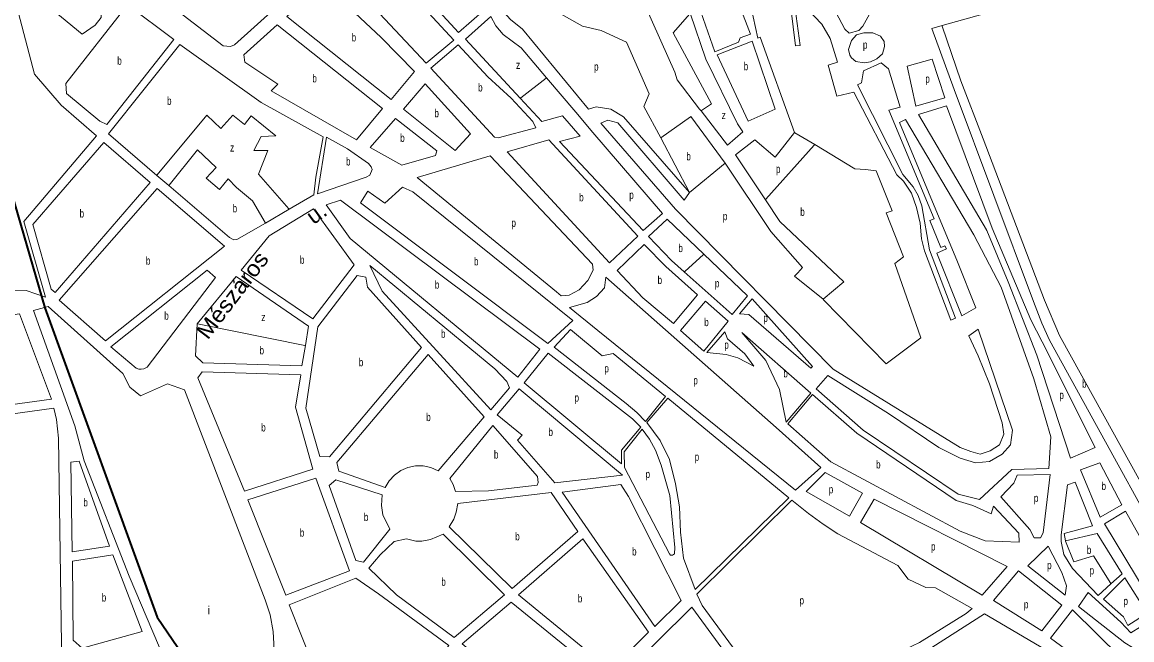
# Model space of a CAD drawing. Extents: x 639657 to 671642, y 222838 to 252123.
# Drawn here: x 648393 to 649779, y 238625 to 239396 of the extents above; entities that cross this region are included whole.
import ezdxf
from ezdxf.enums import TextEntityAlignment as Align

# ---------------------------------------------------------------- set-up
doc = ezdxf.new("R2010")
doc.units = 0
doc.header["$LTSCALE"] = 4
for name, color, linetype, lineweight in [('1', 7, 'Continuous', 13), ('21', 7, 'Continuous', 13), ('5', 7, 'Continuous', 13), ('57', 7, 'Continuous', 35)]:
    doc.layers.add(name, color=color, linetype=linetype, lineweight=lineweight)
doc.layers.add('22', color=7, linetype='Continuous')
doc.layers.add('7', color=7, linetype='Continuous')

msp = doc.modelspace()

# ---------------------------------------------------------------- linework, layer by layer
at = {"layer": '1'}
for p, q in [((649429.113, 239373.158), (649435.609, 239379.966)), ((649247.07, 239349.97), (649286.786, 239269.1)), ((649042.52, 239271.94), (649015.424, 239301.072)), ((649274.515, 239242.332), (649241.215, 239285.168)), ((649068.114, 239278.997), (649042.52, 239271.94)), ((649068.114, 239278.997), (649090.191, 239253.754)), ((649084.81, 239283.6), (649106.1, 239258.04)), ((649228.48, 239278.15), (649271.29, 239219.94)), ((648422.43, 239052.76), (648395.05, 239147.31)), ((649744.147, 238675.892), (649770.734, 238702.492))]:
    msp.add_line(p, q, dxfattribs=at)
for points in [[(648265.27, 240044.7), (648251.7, 239950.62), (648251.71, 239943.53), (648260.57, 239898.61), (648265.98, 239863.8), (648269.91, 239810.28), (648275.97, 239770.52), (648287.61, 239731.42), (648309.34, 239696.19), (648367.41, 239621.44), (648389.34, 239595.45), (648551.43, 239437.84), (648644.28, 239366.35), (648653.51, 239365.5), (648658.24, 239367.66), (648764.83, 239463.62), (648649.59, 239589.68), (648444.69, 239808.73), (648380.15, 239913.99), (648292.77, 240049.37)], [(648932.42, 239373.51), (648821.91, 239492.91), (648788.02, 239462.14), (648897.67, 239344.67)], [(649454.42, 239418.54), (649436.06, 239499.35), (649368.87, 239485.74), (649420.96, 239387.33), (649426.12, 239382.4), (649438.57, 239385.63), (649443.29, 239391.01), (649451.64, 239406.07)], [(648938.44, 239383.19), (648846.4, 239483.49), (648929.55, 239448.53), (648970.83, 239411.17)], [(648478.24, 239421.01), (648485.95, 239431.33), (648449.41, 239464.18), (648444.69, 239458.16), (648431.37, 239468.68), (648420.65, 239455.77), (648428.6, 239448.26), (648423.46, 239441.8), (648409.92, 239452.97), (648397.91, 239439.42), (648467.98, 239381.02), (648484.28, 239392.21), (648492, 239401.89), (648491.56, 239409.84)], [(649260.25, 239455.1), (649229.254, 239442.617), (649258.44, 239358.79), (649288.27, 239370.86), (649289.98, 239376.45), (649303.08, 239380.77), (649267.31, 239474.03), (649255.72, 239469.5)], [(648853.93, 239299.28), (648883.3, 239334.56), (648841.81, 239376.86), (648769.79, 239444.5), (648723.68, 239403.19)], [(648498.82, 239268.2), (648582.65, 239374.25), (648524.62, 239417.4), (648447.66, 239319.31), (648448.53, 239306.85), (648490.01, 239272.49)], [(648810.62, 239249.15), (648843.42, 239288.09), (648711.88, 239392.43), (648670.27, 239355.2), (648671.15, 239345.96), (648712.62, 239318.49), (648704.26, 239310.31)], [(648974.99, 239327.55), (648938.01, 239367.49), (648903.69, 239338.66), (648983.03, 239252.54), (648987.76, 239251.47), (649034.98, 239264.2), (649031.32, 239271.93), (649004.23, 239301.14)], [(649300.054, 239272.419), (649261.45, 239355.14), (649305.02, 239372.38), (649334.055, 239287.353)], [(649509.56, 239290.91), (649498.97, 239340.98), (649529.88, 239349.83), (649545.84, 239301.47)], [(648953.39, 239256.6), (648896.63, 239318.88), (648869.4, 239287.26), (648933.88, 239235.73)], [(648911.12, 239235.28), (648859.75, 239275.64), (648828.02, 239239.71), (648867.56, 239217.4), (648909.41, 239229.69)], [(648553.24, 239195.82), (648494.99, 239245.85), (648406.65, 239143.24), (648429.51, 239062.87), (648434.45, 239058.36)], [(648761.918, 239181.77), (648822.7, 239202.52), (648827.63, 239204.89), (648830.42, 239211.99), (648829.12, 239215.21), (648825.9, 239219.72), (648799.46, 239237.97), (648773.429, 239252.363)], [(649126.71, 239095.54), (648998.98, 239234.28), (649050.92, 239249.17), (649162.32, 239128.9)], [(648977.654, 239228.967), (648886.665, 239201.904), (649060.815, 239059.2), (649066.62, 239054.222), (649076.571, 239055.052), (649089.01, 239061.689), (649099.791, 239073.305), (649106.425, 239086.579), (649105.596, 239094.046)], [(648646.09, 239116.17), (648561.83, 239188.52), (648439.19, 239048.91), (648497.22, 238998.02)], [(648881.12, 239184.09), (648868.45, 239190.1), (648846.36, 239170.09), (648825.08, 239184.9), (648815.65, 239170.49), (649049.93, 238994.66), (649081.22, 239023.72)], [(649040.04, 238987.79), (648790.74, 239173.69), (648772.93, 239168.09), (648802.82, 239125.99), (649012.17, 238952.94)], [(648808.02, 239093.11), (648757.26, 239163.13), (648701.69, 239129.12), (648666.53, 239086.31), (648756.14, 239025.56)], [(649136.39, 239086.09), (649170.28, 239118.59), (649197.37, 239090.89), (649236.71, 239055.67), (649206.7, 239019.74), (649168.64, 239051.95)], [(648983.82, 238963.23), (648827.34, 239092.05), (648842.84, 239060.04), (648978.73, 238912.07), (649002.1, 238939.61), (648998.65, 238947.34)], [(648634.55, 239077.04), (648624.23, 239086.27), (648504.1, 238990.51), (648535.7, 238964.1), (648538.92, 238962.81), (648541.71, 238962.81), (648545.15, 238963.25), (648549.23, 238965.19)], [(648822.42, 239077.64), (648811.68, 239079.57), (648762.59, 239015.47), (648747.47, 238914.22), (648764.94, 238853.84), (648777.18, 238853.42), (648891.88, 238990.01), (648824.59, 239065.18)], [(649076.802, 239039.878), (649098.962, 239045.925), (649110.572, 239053.392), (649120.523, 239064.178), (649122.182, 239077.453), (649335.308, 238889.947), (649390.87, 238840.167), (649359.357, 238811.958), (649112.231, 239011.079)], [(649289.14, 239031.86), (649305.01, 239050.58), (649380.49, 238966.18), (649378.35, 238964.24), (649301.17, 239031.02)], [(648658.54, 238423.61), (648707.94, 238272.97), (648769.12, 238285.73), (648730.97, 238384.14), (648717.37, 238434.21), (648706.77, 238635.41), (648703.09, 238656.26), (648696.62, 238674.74), (648595.96, 238937.1), (648574.69, 238944.38), (648540.78, 238929.51), (648527.45, 238940.25), (648519.05, 238957.43), (648425.52, 239040.95), (648407.49, 239036.2), (648458.8, 238892.23), (648470.46, 238848.6), (648526.72, 238704.42), (648585.97, 238565.62), (648638.06, 238481.41), (648645.4, 238454.98)], [(649275.19, 239022.61), (649246.82, 239047.73), (649215.51, 239010.94), (649244.75, 238985.39)], [(648224.3, 239006.85), (648231.98, 238898.52), (648429.97, 238925.42), (648389.87, 239031.98)], [(649171.78, 238897.42), (649196.86, 238928.61), (649131.3, 238982.29), (649117.57, 238979.48), (649078.02, 239012.54), (649057.65, 238990.17), (649147.7, 238919.76), (649161.03, 238908.59)], [(649274.36, 239000.89), (649271.028, 239009.413), (649248.638, 238983.694), (649272.46, 238981.33), (649287.28, 238977.05), (649307.26, 238966.53), (649296.08, 238981.78)], [(649378.53, 238932.84), (649347.73, 238896.49), (649339.3, 238937.33), (649322.07, 238973.43), (649292.39, 239008.65)], [(648970.15, 238903.25), (648900.479, 238981.027), (648786.42, 238846.33), (648788.8, 238835.37), (648846.8, 238815.006), (648851.66, 238823.294), (648858.215, 238830.49), (648866.123, 238836.165), (648875.037, 238840.073), (648884.57, 238842.042), (648894.303, 238841.986), (648903.813, 238839.908), (648912.674, 238835.901)], [(649141.84, 238861.63), (649166.2, 238890.33), (649155.67, 238900.63), (649050.14, 238982.64), (649020.13, 238945.64), (649141.78, 238844.52)], [(648741.19, 238955.91), (648617.931, 238959.647), (648612.8, 238952.14), (648670.95, 238810.54), (648756.37, 238837.92), (648734.8, 238915.5)], [(649143.09, 238830.55), (649014.12, 238938.11), (648986.68, 238905.63), (649017.84, 238880.51), (649011.84, 238874.06), (649058.71, 238820.8)], [(649199.65, 238926.68), (649173.71, 238896.14), (649190.06, 238873.8), (649201.68, 238849.95), (649209.45, 238819.87), (649214.21, 238791.07), (649215.53, 238759.48), (649219.44, 238727.02), (649233.87, 238687.7), (649350.97, 238802.38)], [(649380.55, 238931.09), (649349.5, 238894.51), (649403.41, 238847.32), (649565.01, 238760.64), (649596.16, 238748.64), (649638.9, 238746.74), (649638.24, 238757.92), (649606.84, 238791.64), (649603.63, 238782.39), (649580.86, 238792.69), (649560.02, 238798.69), (649436, 238883.04)], [(648432.78, 238914.24), (648233.93, 238886.49), (648290.72, 238464.84), (648299.55, 238455.6), (648340.37, 238449.41), (648442.55, 238590.86), (648438.42, 238876.63), (648436.02, 238899.84)], [(649037.02, 238828.95), (648981.11, 238892.52), (648927.51, 238826.48), (648931.6, 238818.74), (648934.41, 238809.93), (648975.63, 238810.83), (649036.39, 238817.98), (649037.89, 238821.21)], [(649167.71, 238887.75), (649145.41, 238859.78), (649145.44, 238840.23), (649201.82, 238732.16), (649203.11, 238730.66), (649205.48, 238730.66), (649208.27, 238732.17), (649208.69, 238740.12), (649202.16, 238805.03), (649191.38, 238843.06), (649184.27, 238861.54), (649176.96, 238875.51)], [(648464.15, 238848.1), (648502.42, 238742), (648455.4, 238734.96), (648453.93, 238846.55)], [(649767.1, 238793.53), (649739.55, 238845.95), (649715.51, 238837.11), (649739.85, 238778.03)], [(648760.03, 238826.96), (648675.04, 238799.8), (648722.64, 238680.55), (648802.26, 238710.94)], [(649372.53, 238810.1), (649396.13, 238833.77), (649442.97, 238808.24), (649426.9, 238779.42)], [(649632.14, 238820.47), (649636, 238830.36), (649677.23, 238831.26), (649668.52, 238758.38), (649665.3, 238752.36), (649657.36, 238752.35), (649652.19, 238762.88), (649615.63, 238803.26)], [(648842.94, 238805.98), (648784.94, 238824.62), (648776.79, 238817.74), (648810.19, 238723.84), (648819.43, 238721.91), (648852.44, 238763), (648843.62, 238781.05), (648842.1, 238792.65)], [(649067.96, 238809.2), (649183.69, 238641.66), (649216.28, 238674.14), (649150.63, 238803.69), (649140.95, 238818.94)], [(649054, 238808.97), (648937.22, 238795.11), (648935.3, 238784.36), (648932.52, 238775.54), (648926.52, 238765.86), (649005.2, 238689.2), (649087.13, 238760)], [(649375.68, 238782.84), (649354.62, 238799.15), (649236.08, 238682.09), (649242.49, 238667.72), (649333.25, 238544.21), (649380.02, 238572.63), (649436.68, 238595.9), (649459.86, 238603.23), (649487.98, 238609.27), (649514.38, 238621.55), (649572.52, 238657.72), (649579.81, 238664.17), (649534.26, 238689.71), (649522.23, 238690.12), (649500.11, 238700.85), (649486.99, 238717.6), (649412.22, 238757.3), (649393.74, 238769.53)], [(649457.599, 238800.544), (649623.9, 238716.546), (649592.388, 238680.87), (649440.628, 238771.304)], [(649822.4, 238695.14), (649771.62, 238785.58), (649745.23, 238769.86), (649798.8, 238681.57)], [(648840.24, 238730.96), (648826.09, 238714.61), (648860.92, 238681.12), (648932.91, 238627.88), (648995.76, 238681.24), (648919.23, 238757.04), (648903.34, 238750.37), (648892.4, 238748.21), (648884.88, 238747.98), (648873.28, 238751.2), (648858.04, 238747.53)], [(649175.75, 238634.56), (649093.58, 238750.98), (649013.37, 238681.26), (649121.69, 238592.38), (649134.15, 238593.25)], [(648506.42, 238730.87), (648543.23, 238635.27), (648468.07, 238614.76), (648456.88, 238624.42), (648455.85, 238723.35)], [(649674.954, 238741.859), (649649.608, 238717.376), (649696.048, 238680.87), (649697.707, 238692.485), (649691.902, 238709.079)], [(648775.62, 238546.28), (648825.95, 238493.88), (648926.27, 238617.82), (648838.13, 238682.42), (648810.19, 238701.95), (648726.7, 238668.75)], [(649637.677, 238711.113), (649606.485, 238674.233), (649667.023, 238636.068), (649691.902, 238668.425)], [(649954.94, 238476.88), (649871.857, 238609.518), (649843.661, 238598.732), (649822.929, 238598.732), (649802.197, 238648.513), (649778.147, 238633.579), (649765.708, 238646.853), (649725.073, 238684.189), (649712.634, 238666.766), (649770.684, 238621.134), (649789.757, 238609.518), (649807.172, 238597.903), (649816.295, 238568.034), (649817.124, 238533.188), (649827.905, 238516.595), (649868.539, 238485.067), (649895.077, 238476.77), (649923.272, 238473.452)], [(649129.02, 238570.46), (649004.14, 238672.01), (648943.01, 238619.93), (649109.16, 238482.32), (649135.2, 238436.34), (649142.71, 238435.92), (649152.37, 238440.87)], [(649321.66, 238539.91), (649229.6, 238665.77), (649141.25, 238577.99), (649163.96, 238447.55), (649172.34, 238442.4), (649318.88, 238528.51)], [(649705.302, 238662.438), (649677.804, 238626.941), (649807.172, 238532.359), (649803.026, 238545.633), (649797.221, 238575.502), (649798.88, 238590.436), (649787.27, 238593.754), (649765.708, 238602.881)]]:
    msp.add_lwpolyline(points, close=True, dxfattribs=at)
for points in [[(648395.05, 239147.31), (648486.17, 239254.22), (648441.68, 239292.22), (648408.35, 239330.88), (648379.22, 239442.422), (648351.776, 239547.513)], [(649227.04, 239183.47), (649144.3, 239277.71), (649128.54, 239287.33), (649110.2, 239290.15), (649100.65, 239287.55), (649018.1, 239387.36), (649003.169, 239399.36), (648987.413, 239416.783), (648953.412, 239449.97), (648936.81, 239479.28), (649093.26, 239391.09), (649116.46, 239385.74)], [(649208.44, 239333.38), (649171.82, 239415.46), (649182.76, 239426.22), (649179.1, 239430.73), (649190.69, 239441.92), (649194.56, 239437.41), (649205.07, 239446.23), (649220.34, 239429.05), (649227.788, 239407.016), (649247.07, 239349.97)], [(649350.67, 239438), (649359.14, 239366.42), (649365.15, 239366.86), (649356.27, 239431.34), (649392.18, 239393.33), (649402.72, 239375.71), (649411.78, 239346.05), (649399.97, 239342.39), (649410.76, 239303.7), (649432.23, 239308.45), (649486.05, 239205.33), (649494, 239197.38)], [(649358.104, 239258.315), (649315.11, 239377.12), (649312.32, 239376.05), (649303.46, 239416.02)], [(649542.368, 239391.596), (649618.91, 239412.83), (649628.15, 239408.11), (649633.72, 239418)], [(649015.424, 239301.072), (648946.83, 239374.82), (648978.79, 239403.22), (648984.81, 239391.19), (648994.06, 239380.45), (649016.42, 239363.71), (649048.374, 239326.28), (649084.81, 239283.6)], [(649191.163, 239251.539), (649169.857, 239290.672), (649176.491, 239306.435), (649148.295, 239371.15), (649116.46, 239385.74)], [(649429.113, 239373.158), (649426.948, 239366.968), (649425.401, 239361.707), (649427.257, 239354.589), (649429.113, 239351.494), (649434.681, 239346.852), (649444.889, 239344.995), (649452.932, 239346.542), (649460.975, 239350.256), (649467.78, 239356.446), (649470.255, 239365.73), (649469.945, 239371.92), (649465.615, 239378.419), (649455.716, 239382.751), (649444.58, 239382.751), (649435.609, 239379.966)], [(649997.353, 238498.672), (649976.229, 238487.738), (649955.08, 238515.76), (649875.25, 238638.86), (649676.58, 238998.94), (649666.89, 239020.21), (649656.55, 239047.28), (649557.42, 239311.81), (649529.776, 239388.103), (649542.368, 239391.596)], [(648561.571, 239204.686), (648500.98, 239256.6), (648589.95, 239368.24), (648691.61, 239295.47), (648769.17, 239252.77), (648760.093, 239202.544)], [(649559.07, 239026.3), (649526.54, 239111.89), (649517.24, 239166.88), (649512.5, 239179.77), (649506.47, 239190.51), (649493.56, 239205.98), (649436.73, 239317.7), (649441.88, 239320.07), (649444.22, 239335.34), (649466.33, 239345.25), (649475.35, 239337.73), (649490.02, 239290.03), (649475.85, 239286.14), (649532.5, 239150.56), (649526.92, 239148.19), (649540.93, 239114.88), (649545.65, 239116.82), (649547.8, 239112.95), (649535.78, 239107.57), (649567.02, 239029.57), (649584.497, 239039.282), (649561.78, 239096.84), (649489.18, 239270.89), (649496.7, 239274.55), (649582.14, 239130.62), (649616.15, 239065.3), (649657.1, 238950.55), (649678.45, 238878.56), (649675.71, 238838.79), (649629.54, 238837.67), (649589.01, 238800), (649562.59, 238806.64), (649443.73, 238886.7), (649385.25, 238938.24), (649399.512, 238954.86)], [(649241.215, 239285.168), (649239.516, 239287.353), (649211.32, 239323.858), (649208.44, 239333.38)], [(649598.019, 239136.221), (649597.726, 239136.72), (649513.01, 239280.59), (649547.78, 239291.37), (649604.89, 239139.02)], [(649406.48, 238962.98), (649209.52, 239162.48), (649116.19, 239269.71), (649124.87, 239273.58), (649137.28, 239270.47), (649220.02, 239173.86), (649227.04, 239183.47)], [(649228.48, 239278.15), (649227.98, 239277.793), (649191.163, 239251.539)], [(649106.1, 239258.04), (649192.99, 239157.31), (649168.97, 239135.79)], [(649286.786, 239269.1), (649293.42, 239259.144), (649274.515, 239242.332)], [(649284.209, 239230.224), (649308.347, 239249.188), (649334.055, 239227.617), (649358.104, 239258.315)], [(649168.97, 239135.79), (649064.46, 239246.82), (649090.191, 239253.754)], [(649393.762, 239050.067), (649419.47, 239071.639), (649339.859, 239147.139), (649321.635, 239174.347), (649284.209, 239230.224)], [(649271.29, 239219.94), (649328.249, 239134.694), (649368.054, 239089.891), (649362.249, 239083.254), (649358.103, 239079.106), (649393.762, 239050.067)], [(648697.039, 239145.228), (648661.33, 239124.56), (648657.68, 239124.34), (648652.09, 239127.13), (648576.269, 239192.093), (648561.571, 239204.686)], [(648760.093, 239202.544), (648757.67, 239180.32), (648726.808, 239162.457), (648697.039, 239145.228)], [(649494, 239197.38), (649504.12, 239182.56), (649510.37, 239164.51)], [(649510.37, 239164.51), (649514.9, 239145.16), (649516.86, 239125.6), (649520.6, 239110.55), (649553.52, 239023.92), (649559.07, 239026.3)], [(649175.42, 239128.48), (649199.01, 239150.22), (649244.777, 239106.468)], [(649598.019, 239136.221), (649598.229, 239135.72), (649625.132, 239071.639), (649660.791, 238980.375), (649702.877, 238851.529)], [(649702.877, 238851.529), (649733.768, 238865.051), (649667.425, 238996.968), (649653.328, 239024.347), (649604.89, 239139.02)], [(649220.39, 239084.105), (649204.23, 239098.42), (649175.42, 239128.48)], [(649244.777, 239106.468), (649299.42, 239054.23), (649280.34, 239031), (649220.39, 239084.105)], [(648751, 239016.32), (648660.31, 239078.56), (648611.86, 239019.41)], [(648319.091, 239063.547), (648339.88, 239062.804), (648397.929, 239061.145), (648422.43, 239052.76)], [(648611.86, 239019.41), (648609.54, 238979.43), (648618.79, 238970.63), (648742.68, 238967.09), (648746.958, 238992.404), (648751, 239016.32)], [(649399.512, 238954.86), (649475.459, 238907.371), (649538.485, 238865.058), (649565.022, 238851.783), (649584.096, 238845.975), (649601.511, 238847.634), (649617.267, 238856.761), (649628.048, 238868.376), (649630.536, 238886.629), (649587.413, 239012.739), (649575.803, 239004.443), (649587.413, 238979.552), (649601.511, 238944.706), (649617.267, 238895.756), (649619.755, 238881.651), (649613.95, 238868.376), (649602.34, 238860.909), (649589.901, 238856.761), (649578.291, 238860.08), (649565.022, 238865.058), (649406.48, 238962.98)], [(649737.342, 238680.437), (649705.29, 238713.92), (649694.54, 238731.32), (649691.29, 238747.66), (649691.28, 238756.04), (649698.93, 238818.39)], [(649698.93, 238818.39), (649708.81, 238821.62), (649730.14, 238767.26), (649694.93, 238757.55), (649696.44, 238748.74)], [(649696.44, 238748.74), (649736.16, 238757.59), (649767.577, 238707.522)], [(649737.342, 238680.437), (649753.42, 238694.84), (649767.577, 238707.522)], [(649770.734, 238702.492), (649798.57, 238658.13), (649774.53, 238642.84), (649768.94, 238653.58), (649744.147, 238675.892)], [(649736.67, 238571.04), (649706.58, 238592.29), (649595.28, 238657.31), (649519.11, 238608.87), (649507.1, 238602.41), (649460.3, 238590.76), (649447.21, 238589.25), (649384.76, 238565.11), (649367.772, 238555.07)]]:
    msp.add_lwpolyline(points, dxfattribs=at)
at = {"layer": '21'}
for p, q in [((649191.163, 239251.539), (649227.04, 239183.47)), ((649227.04, 239183.47), (649271.29, 239219.94))]:
    msp.add_line(p, q, dxfattribs=at)
for points in [[(649241.215, 239285.168), (649241.708, 239285.496), (649254.444, 239293.99), (649206.345, 239382.765), (649227.346, 239406.516), (649227.788, 239407.016)], [(649015.424, 239301.072), (649015.924, 239301.455), (649047.874, 239325.897), (649048.374, 239326.28)], [(648561.571, 239204.686), (648561.985, 239205.186), (648623.781, 239279.891), (648641.196, 239263.297), (648656.123, 239279.891), (648671.05, 239268.276), (648679.343, 239279.061), (648710.026, 239254.171), (648691.782, 239253.341), (648682.66, 239235.918), (648700.075, 239235.918), (648688.465, 239206.05), (648726.368, 239162.957), (648726.808, 239162.457)], [(649383.233, 239243.12), (649358.604, 239258.013), (649358.104, 239258.315)], [(649321.635, 239174.347), (649322.083, 239174.847), (649382.785, 239242.62), (649383.233, 239243.12)], [(649393.762, 239050.067), (649394.251, 239049.567), (649472.545, 238969.59), (649515.667, 239001.947), (649483.325, 239094.87), (649494.106, 239103.166), (649472.545, 239157.925), (649480.008, 239160.414), (649460.106, 239210.194), (649446.837, 239211.853), (649433.568, 239212.683), (649383.233, 239243.12)], [(648697.039, 239145.228), (648696.749, 239145.728), (648681.001, 239172.863), (648661.098, 239189.457), (648650.318, 239200.242), (648639.537, 239186.968), (648622.951, 239201.072), (648635.391, 239214.347), (648612.171, 239236.748), (648576.671, 239192.593), (648576.269, 239192.093)], [(649220.39, 239084.105), (649220.89, 239084.564), (649244.276, 239106.009), (649244.777, 239106.468)], [(648611.86, 239019.41), (648612.36, 239019.31), (648746.458, 238992.504), (648746.958, 238992.404)], [(649696.44, 238748.74), (649696.637, 238748.24), (649706.829, 238722.354), (649731.707, 238729.821), (649753.11, 238695.34), (649753.42, 238694.84)]]:
    msp.add_lwpolyline(points, dxfattribs=at)
at = {"layer": '5'}
for p, q in [((649542.5, 239391.11), (649565.78, 239322.56)), ((649565.78, 239322.56), (649593.79, 239250.15)), ((649593.79, 239250.15), (649670.5, 239049.02)), ((649670.5, 239049.02), (649689.24, 239004.97)), ((649689.24, 239004.97), (649744.99, 238904.21)), ((649744.99, 238904.21), (649830.44, 238749.3))]:
    msp.add_line(p, q, dxfattribs=at)
msp.add_lwpolyline([(649542.368, 239391.596), (649542.392, 239391.509), (649542.5, 239391.11)], dxfattribs=at)
at = {"layer": '57'}
msp.add_lwpolyline([(648279.284, 239527.063), (648421.397, 239039.179), (648561.956, 238653.26), (648658.723, 238511.091), (648697.993, 238432.098), (648733.537, 238333.032), (648750.167, 238281.777)], dxfattribs=at)

# ---------------------------------------------------------------- texts
at = {"layer": '22'}
for s, rotation, width, p in [('u.  ', 35.921, 1.05, (648772.909, 239154.027)), ('Mészáros', 52.66, 1.1, (648663.696, 239049.175))]:
    msp.add_text(s, height=20, rotation=rotation, dxfattribs=dict(at, width=width)).set_placement(p, align=Align.CENTER)
at = {"layer": '7'}
for s, width, p in [('b', 0.75, (648804.8, 239371.89)), ('p', 0.75, (649443.52, 239362.853)), ('b', 0.75, (648511.94, 239342.8)), ('z', 0.8, (649010.097, 239337.58)), ('p', 0.75, (649107.661, 239335.474)), ('b', 0.75, (649294.571, 239335.935)), ('b', 0.75, (648755.672, 239320.79)), ('p', 0.75, (649521.466, 239320.37)), ('b', 0.75, (648962.785, 239309.48)), ('b', 0.75, (648574.163, 239292.752)), ('b', 0.75, (648908.188, 239277.305)), ('z', 0.8, (649266.883, 239274.908)), ('b', 0.75, (648865.424, 239246.52)), ('z', 0.8, (648652.861, 239234.449)), ('b', 0.75, (649222.93, 239223.468)), ('b', 0.75, (648797.734, 239217.066)), ('p', 0.75, (649334.884, 239207.705)), ('b', 0.75, (649089.03, 239172.355)), ('p', 0.75, (649151.612, 239175.348)), ('b', 0.75, (648464.872, 239152.105)), ('b', 0.75, (648656.102, 239158.587)), ('b', 0.75, (649365.239, 239154.2)), ('p', 0.75, (649004.424, 239140.509)), ('p', 0.75, (649268.541, 239148.799)), ('b', 0.75, (649212.979, 239108.974)), ('b', 0.75, (648547.697, 239093.27)), ('b', 0.75, (648740.127, 239094.345)), ('b', 0.75, (648957.638, 239092.38)), ('b', 0.75, (649187.007, 239069.165)), ('b', 0.75, (648908.7, 239063.315)), ('p', 0.75, (649258.59, 239065.002)), ('b', 0.75, (648570.646, 239024.54)), ('z', 0.8, (648691.837, 239022.882)), ('b', 0.75, (649245.267, 239016.56)), ('p', 0.75, (649319.128, 239021.859)), ('b', 0.75, (648916.37, 239002.06)), ('p', 0.75, (649270.353, 238988.33)), ('b', 0.75, (648689.699, 238981.341)), ('b', 0.75, (648813.705, 238966.495)), ('p', 0.75, (649120.524, 238958.81)), ('p', 0.75, (649231.648, 238943.876)), ('b', 0.75, (649344.069, 238952.57)), ('b', 0.75, (649717.328, 238939.667)), ('p', 0.75, (649083.206, 238922.305)), ('p', 0.75, (649688.987, 238925.617)), ('b', 0.75, (648897.935, 238898.016)), ('b', 0.75, (648691.794, 238885.093)), ('b', 0.75, (649050.654, 238879.455)), ('b', 0.75, (648982.511, 238851.225)), ('p', 0.75, (649233.306, 238848.464)), ('b', 0.75, (649459.978, 238838.915)), ('p', 0.75, (649171.939, 238826.892)), ('p', 0.75, (649400.822, 238807.81)), ('b', 0.75, (649741.629, 238811.99)), ('b', 0.75, (648469.605, 238791.53)), ('p', 0.75, (649657.072, 238797.024)), ('b', 0.75, (648820.017, 238773.265)), ('b', 0.75, (648740.048, 238753.755)), ('b', 0.75, (649009.118, 238749.085)), ('p', 0.75, (649528.533, 238736.458)), ('b', 0.75, (649155.141, 238730.3)), ('b', 0.75, (649723.216, 238732.23)), ('p', 0.75, (649673.657, 238713.227)), ('b', 0.75, (648916.779, 238692.46)), ('p', 0.75, (649726.732, 238706.59)), ('b', 0.75, (648492.575, 238672.815)), ('b', 0.75, (649087.298, 238671.68)), ('p', 0.75, (649364.334, 238669.255)), ('p', 0.75, (649769.025, 238668.425)), ('p', 0.75, (649644.633, 238664.276))]:
    msp.add_text(s, height=10, dxfattribs=dict(at, width=width)).set_placement(p)
msp.add_text('i', height=10, dxfattribs=at).set_placement((648624.912, 238656.96))

doc.saveas('drawing.dxf')
